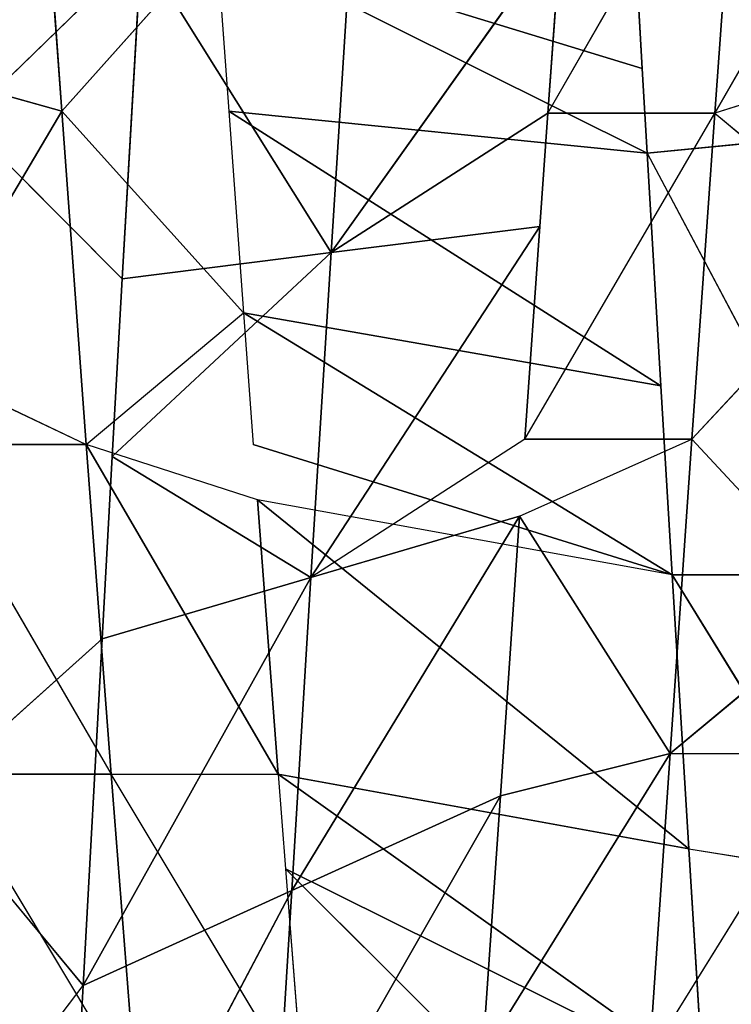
# Model space of a CAD drawing. Extents: x 0 to 40, y 0 to 81.9.
# Tile 256 of 623: x 7.276 to 7.649, y 74.358 to 74.874. Entities that reach past the tile are written whole.
import ezdxf

# ---------------------------------------------------------------- set-up
doc = ezdxf.new("R2010")
doc.units = 0
doc.header["$LTSCALE"] = 25.4
doc.layers.get('0').update_dxf_attribs({"color": 13, "linetype": 'CONTINUOUS'})

# ---------------------------------------------------------------- blocks, each defined once
blk = doc.blocks.new('ICE-TUBE-LED-S-8118_STL')
at = {"color": 0}
for p, q in [((75.16964, 14.89758, 47.57085), (75.14478, 14.80827, 47.5702)), ((75.16964, 14.89758, 47.57085), (75.14478, 14.80827, 47.5702)), ((74.56277, 14.89142, 44.15648), (74.68675, 14.79712, 44.1183)), ((74.97017, 14.88291, 47.55446), (74.79747, 14.78233, 47.51912)), ((75.01305, 14.8861, 47.56015), (74.97017, 14.79541, 47.55446)), ((74.97017, 14.88291, 47.55446), (74.97017, 14.79541, 47.55446)), ((75.01305, 14.8861, 47.56015), (75.14478, 14.80827, 47.5702)), ((75.01305, 14.8861, 47.56015), (75.14478, 14.80827, 47.5702)), ((74.78576, 14.87922, 44.09414), (74.68675, 14.79712, 44.1183)), ((74.78576, 14.87922, 44.09414), (74.86842, 14.78715, 44.07811)), ((74.79747, 14.86983, 47.51912), (74.62994, 14.76928, 47.4647)), ((74.79747, 14.86983, 47.51912), (74.79747, 14.78233, 47.51912)), ((75.13975, 14.85929, 44.05088), (75.05686, 14.77654, 44.05514)), ((75.13975, 14.85929, 44.05088), (75.22966, 14.76658, 44.05025)), ((75.14478, 14.80827, 47.5702), (75.31802, 14.82069, 47.56655)), ((75.14478, 14.80827, 47.5702), (75.31802, 14.82069, 47.56655)), ((74.68675, 14.79712, 44.1183), (74.51088, 14.80688, 44.17519)), ((74.51088, 14.80688, 44.17519), (74.73645, 14.68774, 44.30111)), ((74.51088, 14.80688, 44.17519), (74.73645, 14.68774, 44.30111)), ((74.68675, 14.79712, 44.1183), (74.51088, 14.80688, 44.17519)), ((75.14478, 14.80827, 47.5702), (74.97017, 14.79541, 47.55446)), ((75.14478, 14.80827, 47.5702), (74.97017, 14.79541, 47.55446)), ((75.14478, 14.80827, 47.5702), (75.03915, 14.71303, 47.56303)), ((75.14478, 14.80827, 47.5702), (75.23526, 14.7273, 47.57068)), ((74.86842, 14.78715, 44.07811), (74.68675, 14.79712, 44.1183)), ((74.90047, 14.67777, 44.26482), (74.68675, 14.79712, 44.1183)), ((74.86842, 14.78715, 44.07811), (74.68675, 14.79712, 44.1183)), ((74.90047, 14.67777, 44.26482), (74.68675, 14.79712, 44.1183)), ((74.73645, 14.68774, 44.30111), (74.68675, 14.79712, 44.1183)), ((74.73645, 14.68774, 44.30111), (74.68675, 14.79712, 44.1183)), ((74.79747, 14.69483, 47.51912), (74.97017, 14.79541, 47.55446)), ((74.79747, 14.69483, 47.51912), (74.97017, 14.79541, 47.55446)), ((74.9411, 14.70573, 47.54992), (74.97017, 14.79541, 47.55446)), ((74.97017, 14.79541, 47.55446), (75.03915, 14.71303, 47.56303)), ((74.86842, 14.78715, 44.07811), (74.90047, 14.67777, 44.26482)), ((74.96387, 14.78181, 44.06415), (74.86842, 14.78715, 44.07811)), ((74.86842, 14.78715, 44.07811), (74.90047, 14.67777, 44.26482)), ((74.62994, 14.68178, 47.4647), (74.79747, 14.78233, 47.51912)), ((74.79747, 14.78233, 47.51912), (74.79747, 14.69483, 47.51912)), ((74.96387, 14.78181, 44.06415), (74.90047, 14.67777, 44.26482)), ((74.96387, 14.78181, 44.06415), (74.90047, 14.67777, 44.26482)), ((74.96387, 14.78181, 44.06415), (75.07061, 14.66716, 44.24408)), ((74.96387, 14.78181, 44.06415), (75.07061, 14.66716, 44.24408)), ((75.05686, 14.77654, 44.05514), (74.96387, 14.78181, 44.06415)), ((75.22966, 14.76658, 44.05025), (75.05686, 14.77654, 44.05514)), ((75.07061, 14.66716, 44.24408), (75.05686, 14.77654, 44.05514)), ((75.22966, 14.76658, 44.05025), (75.05686, 14.77654, 44.05514)), ((75.07061, 14.66716, 44.24408), (75.05686, 14.77654, 44.05514)), ((75.07061, 14.66716, 44.24408), (75.22966, 14.76658, 44.05025)), ((75.07061, 14.66716, 44.24408), (75.22966, 14.76658, 44.05025)), ((75.23526, 14.7273, 47.57068), (75.14478, 14.72077, 47.5702)), ((75.167, 14.50408, 47.94975), (75.23526, 14.7273, 47.57068)), ((75.167, 14.50408, 47.94975), (75.23526, 14.7273, 47.57068)), ((75.00077, 14.49428, 47.93997), (75.14478, 14.72077, 47.5702)), ((75.00077, 14.49428, 47.93997), (75.14478, 14.72077, 47.5702)), ((75.14478, 14.72077, 47.5702), (75.03915, 14.71303, 47.56303)), ((75.12271, 14.50149, 47.94853), (75.14478, 14.72077, 47.5702)), ((75.12271, 14.50149, 47.94853), (75.14478, 14.72077, 47.5702)), ((74.90181, 14.48836, 47.92732), (75.03915, 14.71303, 47.56303)), ((74.90181, 14.48836, 47.92732), (75.03915, 14.71303, 47.56303)), ((75.03915, 14.71303, 47.56303), (74.97017, 14.70791, 47.55446)), ((75.00077, 14.49428, 47.93997), (75.03915, 14.71303, 47.56303)), ((75.00077, 14.49428, 47.93997), (75.03915, 14.71303, 47.56303)), ((74.90181, 14.48836, 47.92732), (74.97017, 14.70791, 47.55446)), ((74.75833, 14.47963, 47.89971), (74.9411, 14.70573, 47.54992)), ((74.75833, 14.47963, 47.89971), (74.9411, 14.70573, 47.54992)), ((74.9411, 14.70573, 47.54992), (74.79747, 14.69483, 47.51912)), ((74.9411, 14.70573, 47.54992), (74.79747, 14.69483, 47.51912)), ((74.90181, 14.48836, 47.92732), (74.9411, 14.70573, 47.54992)), ((74.78616, 14.57837, 44.48392), (74.57767, 14.69751, 44.35247)), ((74.57767, 14.69751, 44.35247), (74.73645, 14.68774, 44.30111)), ((74.78616, 14.57837, 44.48392), (74.57767, 14.69751, 44.35247)), ((74.57767, 14.69751, 44.35247), (74.73645, 14.68774, 44.30111)), ((74.63928, 14.47226, 47.86815), (74.79747, 14.69483, 47.51912)), ((74.63928, 14.47226, 47.86815), (74.79747, 14.69483, 47.51912)), ((74.79747, 14.69483, 47.51912), (74.74791, 14.69101, 47.50517)), ((74.75833, 14.47963, 47.89971), (74.79747, 14.69483, 47.51912)), ((74.75833, 14.47963, 47.89971), (74.79747, 14.69483, 47.51912)), ((74.52264, 14.46492, 47.82919), (74.74791, 14.69101, 47.50517)), ((74.52264, 14.46492, 47.82919), (74.74791, 14.69101, 47.50517)), ((74.74791, 14.69101, 47.50517), (74.62994, 14.68178, 47.4647)), ((74.63928, 14.47226, 47.86815), (74.74791, 14.69101, 47.50517)), ((74.63928, 14.47226, 47.86815), (74.74791, 14.69101, 47.50517)), ((74.73645, 14.68774, 44.30111), (74.78616, 14.57837, 44.48392)), ((74.93252, 14.5684, 44.45153), (74.73645, 14.68774, 44.30111)), ((74.73645, 14.68774, 44.30111), (74.90047, 14.67777, 44.26482)), ((74.93252, 14.5684, 44.45153), (74.73645, 14.68774, 44.30111)), ((74.73645, 14.68774, 44.30111), (74.78616, 14.57837, 44.48392)), ((74.73645, 14.68774, 44.30111), (74.90047, 14.67777, 44.26482)), ((74.97285, 14.56561, 44.44515), (74.90047, 14.67777, 44.26482)), ((75.07061, 14.66716, 44.24408), (74.90047, 14.67777, 44.26482)), ((74.93252, 14.5684, 44.45153), (74.90047, 14.67777, 44.26482)), ((75.07061, 14.66716, 44.24408), (74.90047, 14.67777, 44.26482)), ((75.07061, 14.66716, 44.24408), (75.08435, 14.55779, 44.43303)), ((75.14368, 14.55357, 44.42984), (75.07061, 14.66716, 44.24408)), ((75.07061, 14.66716, 44.24408), (75.23968, 14.54666, 44.42943)), ((75.07061, 14.66716, 44.24408), (75.23968, 14.54666, 44.42943)), ((75.07061, 14.66716, 44.24408), (75.24467, 14.65603, 44.24005)), ((75.07061, 14.66716, 44.24408), (75.08435, 14.55779, 44.43303)), ((75.14368, 14.55357, 44.42984), (75.07061, 14.66716, 44.24408)), ((75.07061, 14.66716, 44.24408), (75.24467, 14.65603, 44.24005)), ((74.64986, 14.58774, 44.52773), (74.8082, 14.48938, 44.47809)), ((74.64986, 14.58774, 44.52773), (74.8082, 14.48938, 44.47809)), ((74.64986, 14.58774, 44.52773), (74.78616, 14.57837, 44.48392)), ((74.64986, 14.58774, 44.52773), (74.78616, 14.57837, 44.48392)), ((74.78616, 14.57837, 44.48392), (74.8082, 14.48938, 44.47809)), ((74.78616, 14.57837, 44.48392), (74.8082, 14.48938, 44.47809)), ((74.78616, 14.57837, 44.48392), (74.93252, 14.5684, 44.45153)), ((74.78616, 14.57837, 44.48392), (74.93252, 14.5684, 44.45153)), ((74.93252, 14.5684, 44.45153), (74.8082, 14.48938, 44.47809)), ((74.93252, 14.5684, 44.45153), (74.8082, 14.48938, 44.47809)), ((74.93252, 14.5684, 44.45153), (74.97285, 14.47811, 44.44515)), ((74.97285, 14.56561, 44.44515), (74.97285, 14.47811, 44.44515)), ((74.97285, 14.56561, 44.44515), (75.14368, 14.46607, 44.42984)), ((74.97285, 14.56561, 44.44515), (75.08435, 14.55779, 44.43303)), ((75.08435, 14.55779, 44.43303), (75.14368, 14.55357, 44.42984)), ((75.14368, 14.55357, 44.42984), (75.14368, 14.46607, 44.42984)), ((75.14368, 14.55357, 44.42984), (75.31782, 14.45346, 44.43344)), ((75.14368, 14.55357, 44.42984), (75.23968, 14.54666, 44.42943)), ((75.24416, 14.50855, 47.94946), (75.167, 14.50408, 47.94975)), ((75.12271, 14.50149, 47.94853), (74.93689, 14.40297, 47.9324)), ((75.12271, 14.50149, 47.94853), (75.00077, 14.49428, 47.93997)), ((75.167, 14.50408, 47.94975), (75.12271, 14.50149, 47.94853)), ((75.12271, 14.50149, 47.94853), (75.13126, 14.41449, 47.94884)), ((74.64986, 14.50025, 44.52773), (74.8082, 14.40188, 44.47809)), ((75.00077, 14.49428, 47.93997), (74.90181, 14.48836, 47.92732)), ((74.90181, 14.48836, 47.92732), (74.74409, 14.39125, 47.89635)), ((74.90181, 14.48836, 47.92732), (74.74409, 14.39125, 47.89635)), ((74.90181, 14.48836, 47.92732), (74.75833, 14.47963, 47.89971)), ((74.90181, 14.48836, 47.92732), (74.75833, 14.47963, 47.89971)), ((74.8082, 14.48938, 44.47809), (74.8082, 14.40188, 44.47809)), ((74.8082, 14.48938, 44.47809), (74.88537, 14.39664, 44.46037)), ((74.8082, 14.48938, 44.47809), (74.97285, 14.47811, 44.44515)), ((74.8082, 14.48938, 44.47809), (74.97285, 14.47811, 44.44515)), ((74.90181, 14.48836, 47.92732), (74.90179, 14.40085, 47.92732)), ((74.75833, 14.47963, 47.89971), (74.63928, 14.47226, 47.86815)), ((74.75833, 14.47963, 47.89971), (74.74409, 14.39125, 47.89635)), ((74.97285, 14.47811, 44.44515), (74.88537, 14.39664, 44.46037)), ((74.97285, 14.47811, 44.44515), (75.07464, 14.38347, 44.43376)), ((74.97285, 14.47811, 44.44515), (75.14368, 14.46607, 44.42984)), ((74.97285, 14.47811, 44.44515), (75.14368, 14.46607, 44.42984)), ((75.14368, 14.46607, 44.42984), (75.07464, 14.38347, 44.43376)), ((75.31782, 14.36596, 44.43344), (75.14368, 14.46607, 44.42984)), ((75.31782, 14.36596, 44.43344), (75.14368, 14.46607, 44.42984)), ((75.17167, 14.37657, 44.42911), (75.14368, 14.46607, 44.42984))]:
    blk.add_line(p, q, dxfattribs=at)
mesh = blk.add_polyface(dxfattribs=at)
corners = [(81.99833, 18.65613, 0), (32.39832, 18.53461, 0), (32.39832, 18.65613, 0), (33.41051, 17.76106, 0), (34.4478, 16.85461, 0), (35.42089, 15.87956, 0), (36.32527, 14.84046, 0), (37.15673, 13.74214, 0), (37.91139, 12.58971, 0), (38.58575, 11.38851, 0), (39.17668, 10.14416, 0), (39.68142, 8.86242, 0), (40.09764, 7.54925, 0), (40.42338, 6.21078, 0), (40.65715, 4.85321, 0), (40.79784, 3.48288, 0), (40.84481, 2.10613, 0), (81.99833, -14.44387, 0), (33.41051, -13.5488, 0), (32.39832, -14.44387, 0), (32.39832, -14.32234, 0), (34.4478, -12.64234, 0), (35.42089, -11.6673, 0), (36.32527, -10.6282, 0), (37.15673, -9.52987, 0), (37.91139, -8.37744, 0), (38.58575, -7.17625, 0), (39.17668, -5.93189, 0), (39.68142, -4.65015, 0), (40.09764, -3.33699, 0), (40.42338, -1.99851, 0), (40.65715, -0.64095, 0), (40.79784, 0.72939, 0)]
mesh.append_faces([[corners[k] for k in face] for face in [(0, 1, 2), (18, 19, 20)]], dxfattribs={"vtx0": -1, "color": 0})
mesh.append_faces([[corners[k] for k in face] for face in [(1, 0, 3), (3, 0, 4), (4, 0, 5), (5, 0, 6), (6, 0, 7), (7, 0, 8), (8, 0, 9), (9, 0, 10), (10, 0, 11), (11, 0, 12), (12, 0, 13), (13, 0, 14), (14, 0, 15), (15, 0, 16), (19, 18, 17)]], dxfattribs={"vtx0": -1, "vtx1": -1, "color": 0})
mesh.append_faces([[corners[k] for k in face] for face in [(16, 0, 17), (17, 18, 21), (17, 21, 22), (17, 22, 23), (17, 23, 24), (17, 24, 25), (17, 25, 26), (17, 26, 27), (17, 27, 28), (17, 28, 29), (17, 29, 30), (17, 30, 31), (17, 31, 32), (17, 32, 16)]], dxfattribs={"vtx0": -1, "vtx2": -1, "color": 0})
mesh = blk.add_polyface(dxfattribs=at)
corners = [(81.99833, -14.44387, 92), (32.39832, -14.32234, 92), (32.39832, -14.44387, 92), (33.41051, -13.5488, 92), (34.4478, -12.64234, 92), (35.42089, -11.6673, 92), (36.32527, -10.6282, 92), (37.15673, -9.52987, 92), (37.91139, -8.37744, 92), (38.58575, -7.17625, 92), (39.17668, -5.93189, 92), (39.68142, -4.65015, 92), (40.09764, -3.33699, 92), (40.42338, -1.99851, 92), (40.65715, -0.64095, 92), (40.79784, 0.72939, 92), (40.84481, 2.10613, 92), (33.41051, 17.76106, 92), (32.39832, 18.65613, 92), (32.39832, 18.53461, 92), (81.99833, 18.65613, 92), (34.4478, 16.85461, 92), (35.42089, 15.87956, 92), (36.32527, 14.84046, 92), (37.15673, 13.74214, 92), (37.91139, 12.58971, 92), (38.58575, 11.38851, 92), (39.17668, 10.14416, 92), (39.68142, 8.86242, 92), (40.09764, 7.54925, 92), (40.42338, 6.21078, 92), (40.65715, 4.85321, 92), (40.79784, 3.48288, 92)]
mesh.append_faces([[corners[k] for k in face] for face in [(0, 1, 2), (17, 18, 19)]], dxfattribs={"vtx0": -1, "color": 0})
mesh.append_faces([[corners[k] for k in face] for face in [(1, 0, 3), (3, 0, 4), (4, 0, 5), (5, 0, 6), (6, 0, 7), (7, 0, 8), (8, 0, 9), (9, 0, 10), (10, 0, 11), (11, 0, 12), (12, 0, 13), (13, 0, 14), (14, 0, 15), (15, 0, 16), (18, 17, 20), (20, 16, 0)]], dxfattribs={"vtx0": -1, "vtx1": -1, "color": 0})
mesh.append_faces([[corners[k] for k in face] for face in [(20, 17, 21), (20, 21, 22), (20, 22, 23), (20, 23, 24), (20, 24, 25), (20, 25, 26), (20, 26, 27), (20, 27, 28), (20, 28, 29), (20, 29, 30), (20, 30, 31), (20, 31, 32), (20, 32, 16)]], dxfattribs={"vtx0": -1, "vtx2": -1, "color": 0})
mesh = blk.add_polyface(dxfattribs=at)
corners = [(82.19833, -12.64387, 2), (64.19833, 16.85613, 2), (64.19833, -12.64387, 2), (82.19833, 16.85613, 2)]
mesh.append_faces([[corners[k] for k in face] for face in [(0, 1, 2), (1, 0, 3)]], dxfattribs={"vtx0": -1, "color": 0})
mesh = blk.add_polyface(dxfattribs=at)
corners = [(64.19833, 16.85613, 90), (82.19833, -12.64387, 90), (64.19833, -12.64387, 90), (82.19833, 16.85613, 90)]
mesh.append_faces([[corners[k] for k in face] for face in [(0, 1, 2), (1, 0, 3)]], dxfattribs={"vtx0": -1, "color": 0})
mesh = blk.add_polyface(dxfattribs=at)
corners = [(75.31802, 14.90819, 47.56655), (75.16964, 14.89758, 47.57085), (75.31802, 14.82069, 47.56655)]
mesh.append_faces([[corners[k] for k in face] for face in [(0, 1, 2)]], dxfattribs={"color": 0})
mesh = blk.add_polyface(dxfattribs=at)
corners = [(75.16964, 14.89758, 47.57085), (75.01305, 14.8861, 47.56015), (75.14478, 14.80827, 47.5702)]
mesh.append_faces([[corners[k] for k in face] for face in [(0, 1, 2)]], dxfattribs={"color": 0})
mesh = blk.add_polyface(dxfattribs=at)
corners = [(75.31802, 14.82069, 47.56655), (75.16964, 14.89758, 47.57085), (75.14478, 14.80827, 47.5702)]
mesh.append_faces([[corners[k] for k in face] for face in [(0, 1, 2)]], dxfattribs={"color": 0})
mesh = blk.add_polyface(dxfattribs=at)
corners = [(74.68675, 14.79712, 44.1183), (74.51088, 14.80688, 44.17519), (74.56277, 14.89142, 44.15648)]
mesh.append_faces([[corners[k] for k in face] for face in [(0, 1, 2)]], dxfattribs={"color": 0})
mesh = blk.add_polyface(dxfattribs=at)
corners = [(74.97017, 14.79541, 47.55446), (74.79747, 14.78233, 47.51912), (74.79747, 14.69483, 47.51912), (74.97017, 14.88291, 47.55446)]
mesh.append_faces([[corners[k] for k in face] for face in [(0, 1, 2), (1, 0, 3)]], dxfattribs={"vtx0": -1, "color": 0})
mesh = blk.add_polyface(dxfattribs=at)
corners = [(75.14478, 14.80827, 47.5702), (75.01305, 14.8861, 47.56015), (74.97017, 14.79541, 47.55446)]
mesh.append_faces([[corners[k] for k in face] for face in [(0, 1, 2)]], dxfattribs={"color": 0})
mesh = blk.add_polyface(dxfattribs=at)
corners = [(74.86842, 14.78715, 44.07811), (74.68675, 14.79712, 44.1183), (74.78576, 14.87922, 44.09414)]
mesh.append_faces([[corners[k] for k in face] for face in [(0, 1, 2)]], dxfattribs={"color": 0})
mesh = blk.add_polyface(dxfattribs=at)
corners = [(74.79747, 14.78233, 47.51912), (74.62994, 14.76928, 47.4647), (74.62994, 14.68178, 47.4647), (74.79747, 14.86983, 47.51912)]
mesh.append_faces([[corners[k] for k in face] for face in [(0, 1, 2), (1, 0, 3)]], dxfattribs={"vtx0": -1, "color": 0})
mesh = blk.add_polyface(dxfattribs=at)
corners = [(75.22966, 14.76658, 44.05025), (75.05686, 14.77654, 44.05514), (75.13975, 14.85929, 44.05088)]
mesh.append_faces([[corners[k] for k in face] for face in [(0, 1, 2)]], dxfattribs={"color": 0})
mesh = blk.add_polyface(dxfattribs=at)
corners = [(75.31802, 14.82069, 47.56655), (75.14478, 14.80827, 47.5702), (75.23526, 14.7273, 47.57068)]
mesh.append_faces([[corners[k] for k in face] for face in [(0, 1, 2)]], dxfattribs={"color": 0})
mesh = blk.add_polyface(dxfattribs=at)
corners = [(74.57767, 14.69751, 44.35247), (74.51088, 14.80688, 44.17519), (74.73645, 14.68774, 44.30111)]
mesh.append_faces([[corners[k] for k in face] for face in [(0, 1, 2)]], dxfattribs={"color": 0})
mesh = blk.add_polyface(dxfattribs=at)
corners = [(74.73645, 14.68774, 44.30111), (74.51088, 14.80688, 44.17519), (74.68675, 14.79712, 44.1183)]
mesh.append_faces([[corners[k] for k in face] for face in [(0, 1, 2)]], dxfattribs={"color": 0})
mesh = blk.add_polyface(dxfattribs=at)
corners = [(75.14478, 14.80827, 47.5702), (74.97017, 14.79541, 47.55446), (75.03915, 14.71303, 47.56303)]
mesh.append_faces([[corners[k] for k in face] for face in [(0, 1, 2)]], dxfattribs={"color": 0})
mesh = blk.add_polyface(dxfattribs=at)
corners = [(74.90047, 14.67777, 44.26482), (74.68675, 14.79712, 44.1183), (74.86842, 14.78715, 44.07811)]
mesh.append_faces([[corners[k] for k in face] for face in [(0, 1, 2)]], dxfattribs={"color": 0})
mesh = blk.add_polyface(dxfattribs=at)
corners = [(74.73645, 14.68774, 44.30111), (74.68675, 14.79712, 44.1183), (74.90047, 14.67777, 44.26482)]
mesh.append_faces([[corners[k] for k in face] for face in [(0, 1, 2)]], dxfattribs={"color": 0})
mesh = blk.add_polyface(dxfattribs=at)
corners = [(74.97017, 14.79541, 47.55446), (74.79747, 14.69483, 47.51912), (74.9411, 14.70573, 47.54992)]
mesh.append_faces([[corners[k] for k in face] for face in [(0, 1, 2)]], dxfattribs={"color": 0})
mesh = blk.add_polyface(dxfattribs=at)
corners = [(74.90047, 14.67777, 44.26482), (74.86842, 14.78715, 44.07811), (74.96387, 14.78181, 44.06415)]
mesh.append_faces([[corners[k] for k in face] for face in [(0, 1, 2)]], dxfattribs={"color": 0})
mesh = blk.add_polyface(dxfattribs=at)
corners = [(74.90047, 14.67777, 44.26482), (74.96387, 14.78181, 44.06415), (75.07061, 14.66716, 44.24408)]
mesh.append_faces([[corners[k] for k in face] for face in [(0, 1, 2)]], dxfattribs={"color": 0})
mesh = blk.add_polyface(dxfattribs=at)
corners = [(75.07061, 14.66716, 44.24408), (74.96387, 14.78181, 44.06415), (75.05686, 14.77654, 44.05514)]
mesh.append_faces([[corners[k] for k in face] for face in [(0, 1, 2)]], dxfattribs={"color": 0})
mesh = blk.add_polyface(dxfattribs=at)
corners = [(75.07061, 14.66716, 44.24408), (75.05686, 14.77654, 44.05514), (75.22966, 14.76658, 44.05025)]
mesh.append_faces([[corners[k] for k in face] for face in [(0, 1, 2)]], dxfattribs={"color": 0})
mesh = blk.add_polyface(dxfattribs=at)
corners = [(75.07061, 14.66716, 44.24408), (75.22966, 14.76658, 44.05025), (75.24467, 14.65603, 44.24005)]
mesh.append_faces([[corners[k] for k in face] for face in [(0, 1, 2)]], dxfattribs={"color": 0})
mesh = blk.add_polyface(dxfattribs=at)
corners = [(75.12271, 14.50149, 47.94853), (75.23526, 14.7273, 47.57068), (75.14478, 14.72077, 47.5702), (75.167, 14.50408, 47.94975)]
mesh.append_faces([[corners[k] for k in face] for face in [(0, 1, 2), (1, 0, 3)]], dxfattribs={"vtx0": -1, "color": 0})
mesh = blk.add_polyface(dxfattribs=at)
corners = [(75.167, 14.50408, 47.94975), (75.24416, 14.50855, 47.94946), (75.23526, 14.7273, 47.57068)]
mesh.append_faces([[corners[k] for k in face] for face in [(0, 1, 2)]], dxfattribs={"color": 0})
mesh = blk.add_polyface(dxfattribs=at)
corners = [(75.00077, 14.49428, 47.93997), (75.14478, 14.72077, 47.5702), (75.03915, 14.71303, 47.56303)]
mesh.append_faces([[corners[k] for k in face] for face in [(0, 1, 2)]], dxfattribs={"color": 0})
mesh = blk.add_polyface(dxfattribs=at)
corners = [(75.12271, 14.50149, 47.94853), (75.14478, 14.72077, 47.5702), (75.00077, 14.49428, 47.93997)]
mesh.append_faces([[corners[k] for k in face] for face in [(0, 1, 2)]], dxfattribs={"color": 0})
mesh = blk.add_polyface(dxfattribs=at)
corners = [(74.90181, 14.48836, 47.92732), (75.03915, 14.71303, 47.56303), (74.97017, 14.70791, 47.55446)]
mesh.append_faces([[corners[k] for k in face] for face in [(0, 1, 2)]], dxfattribs={"color": 0})
mesh = blk.add_polyface(dxfattribs=at)
corners = [(75.00077, 14.49428, 47.93997), (75.03915, 14.71303, 47.56303), (74.90181, 14.48836, 47.92732)]
mesh.append_faces([[corners[k] for k in face] for face in [(0, 1, 2)]], dxfattribs={"color": 0})
mesh = blk.add_polyface(dxfattribs=at)
corners = [(74.75833, 14.47963, 47.89971), (74.9411, 14.70573, 47.54992), (74.79747, 14.69483, 47.51912)]
mesh.append_faces([[corners[k] for k in face] for face in [(0, 1, 2)]], dxfattribs={"color": 0})
mesh = blk.add_polyface(dxfattribs=at)
corners = [(74.90181, 14.48836, 47.92732), (74.9411, 14.70573, 47.54992), (74.75833, 14.47963, 47.89971)]
mesh.append_faces([[corners[k] for k in face] for face in [(0, 1, 2)]], dxfattribs={"color": 0})
mesh = blk.add_polyface(dxfattribs=at)
corners = [(74.78616, 14.57837, 44.48392), (74.57767, 14.69751, 44.35247), (74.73645, 14.68774, 44.30111)]
mesh.append_faces([[corners[k] for k in face] for face in [(0, 1, 2)]], dxfattribs={"color": 0})
mesh = blk.add_polyface(dxfattribs=at)
corners = [(74.64986, 14.58774, 44.52773), (74.57767, 14.69751, 44.35247), (74.78616, 14.57837, 44.48392)]
mesh.append_faces([[corners[k] for k in face] for face in [(0, 1, 2)]], dxfattribs={"color": 0})
mesh = blk.add_polyface(dxfattribs=at)
corners = [(74.63928, 14.47226, 47.86815), (74.79747, 14.69483, 47.51912), (74.74791, 14.69101, 47.50517)]
mesh.append_faces([[corners[k] for k in face] for face in [(0, 1, 2)]], dxfattribs={"color": 0})
mesh = blk.add_polyface(dxfattribs=at)
corners = [(74.75833, 14.47963, 47.89971), (74.79747, 14.69483, 47.51912), (74.63928, 14.47226, 47.86815)]
mesh.append_faces([[corners[k] for k in face] for face in [(0, 1, 2)]], dxfattribs={"color": 0})
mesh = blk.add_polyface(dxfattribs=at)
corners = [(74.52264, 14.46492, 47.82919), (74.74791, 14.69101, 47.50517), (74.62994, 14.68178, 47.4647)]
mesh.append_faces([[corners[k] for k in face] for face in [(0, 1, 2)]], dxfattribs={"color": 0})
mesh = blk.add_polyface(dxfattribs=at)
corners = [(74.63928, 14.47226, 47.86815), (74.74791, 14.69101, 47.50517), (74.52264, 14.46492, 47.82919)]
mesh.append_faces([[corners[k] for k in face] for face in [(0, 1, 2)]], dxfattribs={"color": 0})
mesh = blk.add_polyface(dxfattribs=at)
corners = [(74.93252, 14.5684, 44.45153), (74.73645, 14.68774, 44.30111), (74.90047, 14.67777, 44.26482)]
mesh.append_faces([[corners[k] for k in face] for face in [(0, 1, 2)]], dxfattribs={"color": 0})
mesh = blk.add_polyface(dxfattribs=at)
corners = [(74.78616, 14.57837, 44.48392), (74.73645, 14.68774, 44.30111), (74.93252, 14.5684, 44.45153)]
mesh.append_faces([[corners[k] for k in face] for face in [(0, 1, 2)]], dxfattribs={"color": 0})
mesh = blk.add_polyface(dxfattribs=at)
corners = [(75.08435, 14.55779, 44.43303), (74.90047, 14.67777, 44.26482), (75.07061, 14.66716, 44.24408), (74.97285, 14.56561, 44.44515)]
mesh.append_faces([[corners[k] for k in face] for face in [(0, 1, 2), (1, 0, 3)]], dxfattribs={"vtx0": -1, "color": 0})
mesh = blk.add_polyface(dxfattribs=at)
corners = [(75.14368, 14.55357, 44.42984), (75.07061, 14.66716, 44.24408), (75.23968, 14.54666, 44.42943)]
mesh.append_faces([[corners[k] for k in face] for face in [(0, 1, 2)]], dxfattribs={"color": 0})
mesh = blk.add_polyface(dxfattribs=at)
corners = [(75.23968, 14.54666, 44.42943), (75.07061, 14.66716, 44.24408), (75.24467, 14.65603, 44.24005)]
mesh.append_faces([[corners[k] for k in face] for face in [(0, 1, 2)]], dxfattribs={"color": 0})
mesh = blk.add_polyface(dxfattribs=at)
corners = [(75.08435, 14.55779, 44.43303), (75.07061, 14.66716, 44.24408), (75.14368, 14.55357, 44.42984)]
mesh.append_faces([[corners[k] for k in face] for face in [(0, 1, 2)]], dxfattribs={"color": 0})
mesh = blk.add_polyface(dxfattribs=at)
corners = [(74.8082, 14.48938, 44.47809), (74.64986, 14.50025, 44.52773), (74.64986, 14.58774, 44.52773), (74.8082, 14.40188, 44.47809)]
mesh.append_faces([[corners[k] for k in face] for face in [(0, 1, 2), (1, 0, 3)]], dxfattribs={"vtx0": -1, "color": 0})
mesh = blk.add_polyface(dxfattribs=at)
corners = [(74.8082, 14.48938, 44.47809), (74.64986, 14.58774, 44.52773), (74.78616, 14.57837, 44.48392)]
mesh.append_faces([[corners[k] for k in face] for face in [(0, 1, 2)]], dxfattribs={"color": 0})
mesh = blk.add_polyface(dxfattribs=at)
corners = [(74.93252, 14.5684, 44.45153), (74.8082, 14.48938, 44.47809), (74.78616, 14.57837, 44.48392)]
mesh.append_faces([[corners[k] for k in face] for face in [(0, 1, 2)]], dxfattribs={"color": 0})
mesh = blk.add_polyface(dxfattribs=at)
corners = [(74.97285, 14.47811, 44.44515), (74.8082, 14.48938, 44.47809), (74.93252, 14.5684, 44.45153)]
mesh.append_faces([[corners[k] for k in face] for face in [(0, 1, 2)]], dxfattribs={"color": 0})
mesh = blk.add_polyface(dxfattribs=at)
corners = [(75.14368, 14.46607, 44.42984), (74.97285, 14.47811, 44.44515), (74.97285, 14.56561, 44.44515)]
mesh.append_faces([[corners[k] for k in face] for face in [(0, 1, 2)]], dxfattribs={"color": 0})
mesh = blk.add_polyface(dxfattribs=at)
corners = [(75.31782, 14.45346, 44.43344), (75.14368, 14.46607, 44.42984), (75.14368, 14.55357, 44.42984), (75.31782, 14.36596, 44.43344)]
mesh.append_faces([[corners[k] for k in face] for face in [(0, 1, 2), (1, 0, 3)]], dxfattribs={"vtx0": -1, "color": 0})
mesh = blk.add_polyface(dxfattribs=at)
corners = [(75.32428, 14.42565, 47.94593), (75.24416, 14.50855, 47.94946), (75.16699, 14.41658, 47.94975)]
mesh.append_faces([[corners[k] for k in face] for face in [(0, 1, 2)]], dxfattribs={"color": 0})
mesh = blk.add_polyface(dxfattribs=at)
corners = [(75.13126, 14.41449, 47.94884), (75.12271, 14.50149, 47.94853), (74.93689, 14.40297, 47.9324)]
mesh.append_faces([[corners[k] for k in face] for face in [(0, 1, 2)]], dxfattribs={"color": 0})
mesh = blk.add_polyface(dxfattribs=at)
corners = [(74.90181, 14.48836, 47.92732), (74.74409, 14.39125, 47.89635), (74.90179, 14.40085, 47.92732)]
mesh.append_faces([[corners[k] for k in face] for face in [(0, 1, 2)]], dxfattribs={"color": 0})
mesh = blk.add_polyface(dxfattribs=at)
corners = [(74.90181, 14.48836, 47.92732), (74.75833, 14.47963, 47.89971), (74.74409, 14.39125, 47.89635)]
mesh.append_faces([[corners[k] for k in face] for face in [(0, 1, 2)]], dxfattribs={"color": 0})
mesh = blk.add_polyface(dxfattribs=at)
corners = [(74.97285, 14.47811, 44.44515), (74.88537, 14.39664, 44.46037), (74.8082, 14.48938, 44.47809)]
mesh.append_faces([[corners[k] for k in face] for face in [(0, 1, 2)]], dxfattribs={"color": 0})
mesh = blk.add_polyface(dxfattribs=at)
corners = [(75.14368, 14.46607, 44.42984), (75.07464, 14.38347, 44.43376), (74.97285, 14.47811, 44.44515)]
mesh.append_faces([[corners[k] for k in face] for face in [(0, 1, 2)]], dxfattribs={"color": 0})
mesh = blk.add_polyface(dxfattribs=at)
corners = [(75.31782, 14.36596, 44.43344), (75.17167, 14.37657, 44.42911), (75.14368, 14.46607, 44.42984)]
mesh.append_faces([[corners[k] for k in face] for face in [(0, 1, 2)]], dxfattribs={"color": 0})

msp = doc.modelspace()

# ---------------------------------------------------------------- block references
at = {"color": 8, "rotation": 90.00000000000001}
msp.add_blockref('ICE-TUBE-LED-S-8118_STL', (22.10613, -0.3188, 254.70001), dxfattribs=at)

doc.saveas('drawing.dxf')
